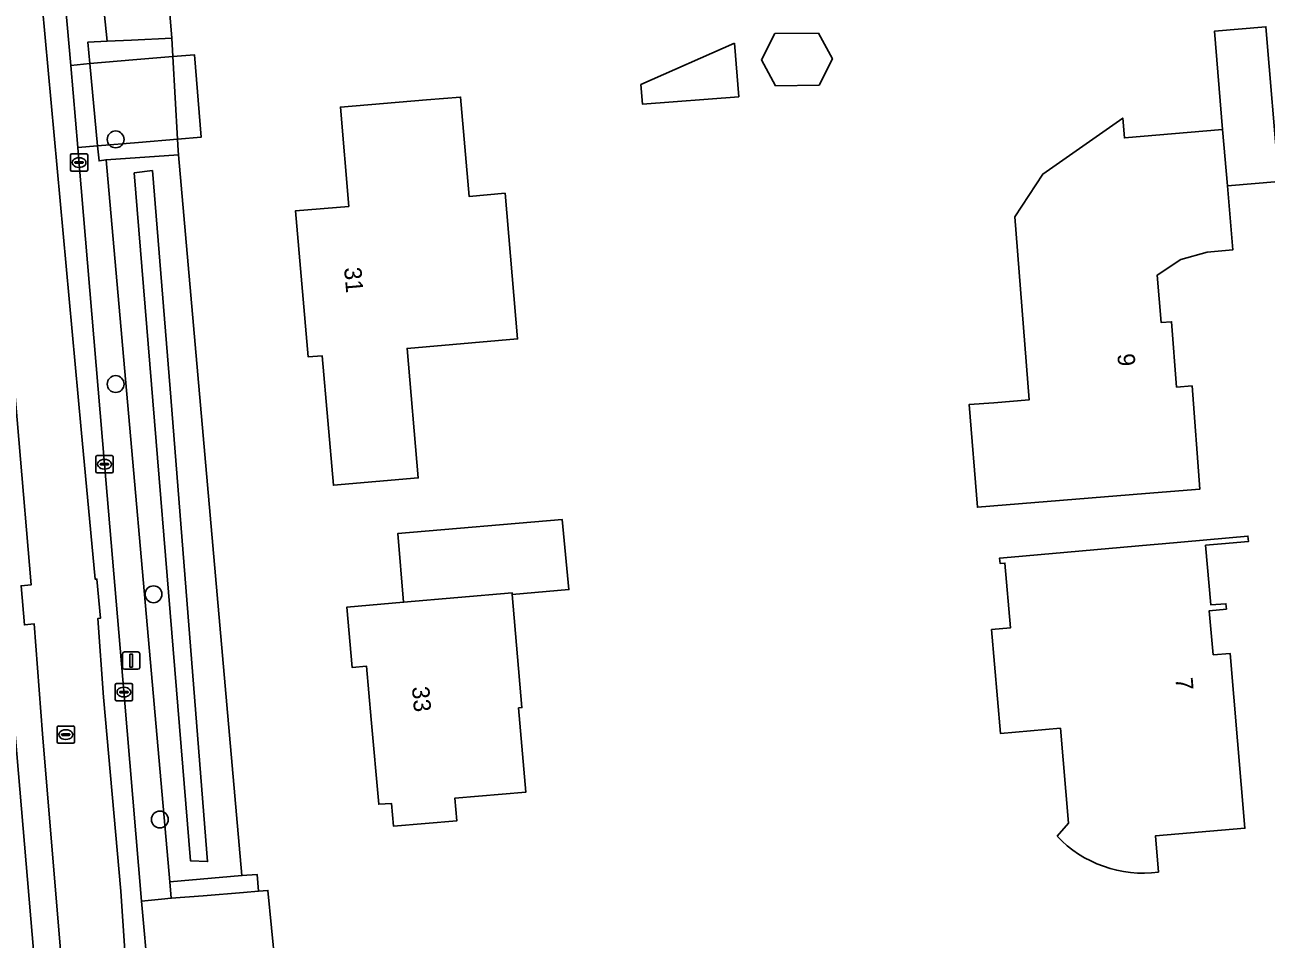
# Model space of a CAD drawing. Extents: x 163426 to 164192, y 380329 to 381641.
# Drawn here: x 163955.2 to 164027.2, y 381126.6 to 381179.6 of the extents above; entities that cross this region are included whole.
import ezdxf

# ---------------------------------------------------------------- set-up
doc = ezdxf.new("R2010")
doc.units = 0
for name, color, linetype in [('IMGEO_Boom', 7, 'Continuous'), ('IMGEO_Erf', 7, 'Continuous'), ('IMGEO_Groenvoorziening', 7, 'Continuous'), ('IMGEO_Haag', 7, 'Continuous'), ('IMGEO_Kolk', 7, 'Continuous'), ('IMGEO_Lichtmast', 7, 'Continuous'), ('IMGEO_Oever', 7, 'Continuous'), ('IMGEO_Pand', 7, 'Continuous'), ('IMGEO_Pand_nummerreeks', 7, 'Continuous'), ('IMGEO_Parkeervlak_open', 7, 'Continuous'), ('IMGEO_Rijbaan_lokaal_gesloten', 7, 'Continuous'), ('IMGEO_Rijbaan_lokaal_open', 7, 'Continuous'), ('IMGEO_Rioolput', 7, 'Continuous'), ('IMGEO_Voetpad_open', 7, 'Continuous'), ('IMGEO_Waterloop', 7, 'Continuous')]:
    doc.layers.add(name, color=color, linetype=linetype)

msp = doc.modelspace()

# ---------------------------------------------------------------- linework, layer by layer
at = {"layer": 'IMGEO_Boom'}
for centre in [(163960.43, 381173), (163960.43, 381158.8), (163962.63, 381146.6), (163962.994, 381133.526)]:
    msp.add_circle(centre, 0.489, dxfattribs=at)
at = {"layer": 'IMGEO_Erf'}
for points in [[(163961.817, 381200.643), (163962.771, 381190.236), (163963.697, 381178.866), (163963.756, 381177.811), (163964.997, 381177.914), (163965.387, 381173.121), (163964.024, 381173.01), (163964.061, 381172.354), (163964.083, 381172.104), (163967.761, 381130.27), (163968.638, 381130.341), (163968.718, 381129.364), (163969.263, 381129.408), (163970.115, 381120.734), (163970.049, 381119.228), (163968.143, 381119.133), (163971.906, 381076.452), (163972.254, 381072.823), (163985.726, 381075.085)], [(164015.25, 381138.824), (164011.767, 381138.526), (164011.252, 381144.554), (164012.348, 381144.648), (164012.027, 381148.409), (164011.748, 381148.386), (164011.721, 381148.704), (164012.383, 381148.762), (164020.452, 381149.473), (164021.15, 381149.534), (164026.129, 381149.972), (164026.158, 381149.658), (164024.59, 381149.523), (164023.674, 381149.444), (164023.98, 381145.982), (164024.851, 381146.045), (164024.882, 381145.743), (164023.878, 381145.634), (164024.12, 381143.093), (164025.089, 381143.165), (164025.955, 381133.021), (164020.764, 381132.578), (164020.944, 381130.474)], [(164015.051, 381132.564), (164015.72, 381133.311), (164015.25, 381138.824)]]:
    msp.add_lwpolyline(points, dxfattribs=at)
for points in [[(163998.722, 381176.106), (163997.903, 381177.612), (163998.682, 381179.139), (164001.206, 381179.172), (164002.024, 381177.666), (164001.245, 381176.138)], [(164010.434, 381151.65), (164009.949, 381157.608), (164011.381, 381157.718), (164013.427, 381157.876), (164012.608, 381168.5), (164014.223, 381170.988), (164018.864, 381174.236), (164018.962, 381173.08), (164024.661, 381173.568), (164024.18, 381179.28), (164027.169, 381179.532), (164027.925, 381170.554), (164024.936, 381170.302), (164025.249, 381166.585), (164023.756, 381166.461), (164022.239, 381166.026), (164020.869, 381165.123), (164021.1, 381162.367), (164021.695, 381162.417), (164021.994, 381158.625), (164022.89, 381158.696), (164023.343, 381152.702), (164020.184, 381152.445), (164012.11, 381151.787)], [(163996.343, 381178.586), (163996.582, 381175.476), (163990.993, 381175.047), (163990.906, 381176.184)], [(163983.756, 381161.42), (163977.338, 381160.87), (163977.991, 381153.351), (163973.065, 381152.923), (163972.411, 381160.447), (163971.602, 381160.378), (163970.866, 381168.851), (163973.96, 381169.113), (163973.476, 381174.877), (163978.459, 381175.29), (163980.447, 381175.455), (163980.941, 381169.692), (163983.031, 381169.871)], [(163983.445, 381146.594), (163984.008, 381140.024), (163983.808, 381140.007), (163984.226, 381135.11), (163980.111, 381134.759), (163980.223, 381133.444), (163976.556, 381133.132), (163976.443, 381134.447), (163975.696, 381134.411), (163975.265, 381139.331), (163974.986, 381142.423), (163974.157, 381142.345), (163973.839, 381145.851), (163977.135, 381146.134), (163976.799, 381150.117), (163986.346, 381150.935), (163986.729, 381146.871)]]:
    msp.add_lwpolyline(points, close=True, dxfattribs=at)
msp.add_arc((164020.043, 381137.287), 6.872, 223.41287, 277.53221, dxfattribs=at)
at = {"layer": 'IMGEO_Groenvoorziening'}
msp.add_lwpolyline([(163957.231, 381184.017), (163957.826, 381177.285), (163958.94, 381177.411), (163958.826, 381178.648), (163959.932, 381178.704), (163957.677, 381200.561)], dxfattribs=at)
for points in [[(163963.697, 381178.866), (163961.346, 381178.765), (163959.932, 381178.704), (163958.826, 381178.648), (163958.94, 381177.411), (163961.424, 381177.617), (163963.756, 381177.811)], [(163964.024, 381173.01), (163961.75, 381172.826), (163959.374, 381172.633), (163959.471, 381171.754), (163959.878, 381171.815), (163964.083, 381172.104), (163964.061, 381172.354)], [(163959.878, 381171.815), (163959.471, 381171.754), (163959.374, 381172.633), (163958.236, 381172.53), (163958.314, 381171.564), (163959.779, 381154.151), (163960.923, 381140.74), (163961.937, 381128.781), (163963.098, 381128.911), (163963.66, 381128.956), (163963.576, 381129.903)], [(163967.761, 381130.27), (163963.576, 381129.903), (163963.66, 381128.956), (163965.513, 381129.106), (163967.847, 381129.294), (163968.718, 381129.364), (163968.638, 381130.341)]]:
    msp.add_lwpolyline(points, close=True, dxfattribs=at)
at = {"layer": 'IMGEO_Haag'}
for points in [[(163963.697, 381178.866), (163961.346, 381178.765), (163959.932, 381178.704), (163958.826, 381178.648), (163958.94, 381177.411), (163961.424, 381177.617), (163963.756, 381177.811)], [(163964.024, 381173.01), (163961.75, 381172.826), (163959.374, 381172.633), (163959.471, 381171.754), (163959.878, 381171.815), (163964.083, 381172.104), (163964.061, 381172.354)], [(163963.576, 381129.903), (163963.66, 381128.956), (163965.513, 381129.106), (163967.847, 381129.294), (163968.718, 381129.364), (163968.638, 381130.341), (163967.761, 381130.27)]]:
    msp.add_lwpolyline(points, close=True, dxfattribs=at)
at = {"layer": 'IMGEO_Kolk'}
for p, q in [((163957.807, 381171.228), (163957.807, 381172.08)), ((163957.882, 381172.154), (163958.734, 381172.154)), ((163958.808, 381172.08), (163958.808, 381171.228)), ((163958.066, 381171.648), (163958.066, 381171.66)), ((163958.504, 381171.611), (163958.106, 381171.611)), ((163958.109, 381171.697), (163958.507, 381171.697)), ((163958.318, 381171.374), (163958.293, 381171.374)), ((163958.295, 381171.934), (163958.32, 381171.934)), ((163958.55, 381171.66), (163958.55, 381171.648)), ((163958.734, 381171.154), (163957.882, 381171.154)), ((163959.28, 381153.719), (163959.28, 381154.571)), ((163959.355, 381154.645), (163960.207, 381154.645)), ((163959.539, 381154.139), (163959.539, 381154.151)), ((163959.977, 381154.102), (163959.579, 381154.102)), ((163959.582, 381154.188), (163959.98, 381154.188)), ((163959.768, 381154.425), (163959.793, 381154.425)), ((163960.023, 381154.151), (163960.023, 381154.139)), ((163960.281, 381154.571), (163960.281, 381153.719)), ((163960.207, 381153.645), (163959.355, 381153.645)), ((163959.791, 381153.865), (163959.766, 381153.865)), ((163960.409, 381140.496), (163960.409, 381141.348)), ((163960.484, 381141.422), (163961.336, 381141.422)), ((163960.711, 381140.965), (163961.109, 381140.965)), ((163960.897, 381141.202), (163960.922, 381141.202)), ((163961.41, 381141.348), (163961.41, 381140.496)), ((163961.336, 381140.422), (163960.484, 381140.422)), ((163960.668, 381140.916), (163960.668, 381140.928)), ((163961.106, 381140.879), (163960.708, 381140.879)), ((163960.92, 381140.642), (163960.895, 381140.642)), ((163961.152, 381140.928), (163961.152, 381140.916))]:
    msp.add_line(p, q, dxfattribs=at)
for points in [[(163957.807, 381171.228), (163957.807, 381172.08)], [(163957.882, 381172.154), (163958.734, 381172.154)], [(163958.808, 381172.08), (163958.808, 381171.228)], [(163958.734, 381171.154), (163957.882, 381171.154)], [(163959.28, 381153.719), (163959.28, 381154.571)], [(163959.355, 381154.645), (163960.207, 381154.645)], [(163960.281, 381154.571), (163960.281, 381153.719)], [(163960.207, 381153.645), (163959.355, 381153.645)], [(163960.409, 381140.496), (163960.409, 381141.348)], [(163960.484, 381141.422), (163961.336, 381141.422)], [(163961.41, 381141.348), (163961.41, 381140.496)], [(163961.336, 381140.422), (163960.484, 381140.422)]]:
    msp.add_lwpolyline(points, dxfattribs=at)
for centre, radius, start, end in [((163957.884, 381172.078), 0.0765, 91.55205, 178.44795), ((163957.884, 381172.078), 0.0765, 91.55205, 178.44795), ((163958.732, 381172.078), 0.0765, 1.55205, 88.44795), ((163958.732, 381172.078), 0.0765, 1.55205, 88.44795), ((163957.884, 381171.23), 0.0765, 181.55205, 268.44795), ((163957.884, 381171.23), 0.0765, 181.55205, 268.44795), ((163958.106, 381171.657), 0.0403, 85.87752, 175.75265), ((163958.103, 381171.647), 0.0366, 178.93798, 274.71019), ((163958.507, 381171.654), 0.043, 264.86636, 352.45326), ((163958.511, 381171.659), 0.0386, 1.73085, 96.63898), ((163958.732, 381171.23), 0.0765, 271.55205, 358.44795), ((163958.732, 381171.23), 0.0765, 271.55205, 358.44795), ((163959.357, 381154.569), 0.0765, 91.55205, 178.44795), ((163959.357, 381154.569), 0.0765, 91.55205, 178.44795), ((163959.579, 381154.148), 0.0403, 85.87752, 175.75265), ((163959.576, 381154.138), 0.0366, 178.93798, 274.71019), ((163959.98, 381154.145), 0.043, 264.86636, 352.45326), ((163959.984, 381154.15), 0.0386, 1.73085, 96.63898), ((163960.205, 381154.569), 0.0765, 1.55205, 88.44795), ((163960.205, 381154.569), 0.0765, 1.55205, 88.44795), ((163959.357, 381153.721), 0.0765, 181.55205, 268.44795), ((163959.357, 381153.721), 0.0765, 181.55205, 268.44795), ((163960.205, 381153.721), 0.0765, 271.55205, 358.44795), ((163960.205, 381153.721), 0.0765, 271.55205, 358.44795), ((163960.486, 381141.346), 0.0765, 91.55205, 178.44795), ((163960.486, 381141.346), 0.0765, 91.55205, 178.44795), ((163960.708, 381140.925), 0.0403, 85.87752, 175.75265), ((163961.113, 381140.927), 0.0386, 1.73085, 96.63898), ((163961.334, 381141.346), 0.0765, 1.55205, 88.44795), ((163961.334, 381141.346), 0.0765, 1.55205, 88.44795), ((163960.486, 381140.498), 0.0765, 181.55205, 268.44795), ((163960.486, 381140.498), 0.0765, 181.55205, 268.44795), ((163960.705, 381140.915), 0.0366, 178.93798, 274.71019), ((163961.109, 381140.922), 0.043, 264.86636, 352.45326), ((163961.334, 381140.498), 0.0765, 271.55205, 358.44795), ((163961.334, 381140.498), 0.0765, 271.55205, 358.44795)]:
    msp.add_arc(centre, radius, start, end, dxfattribs=at)
for centre, major_axis, ratio, start_param, end_param in [((163958.294, 381171.654), (-0.387, 0.002), 0.722429, 4.712389, 7.853982), ((163958.319, 381171.654), (-0.39, 0.002), 0.717154, 1.570796, 4.712389), ((163959.767, 381154.145), (-0.387, 0.002), 0.722429, 4.712389, 7.853982), ((163959.792, 381154.145), (-0.39, 0.002), 0.717154, 1.570796, 4.712389), ((163960.896, 381140.922), (-0.387, 0.002), 0.722429, 4.712389, 7.853982), ((163960.921, 381140.922), (-0.39, 0.002), 0.717154, 1.570796, 4.712389)]:
    msp.add_ellipse(centre, major_axis=major_axis, ratio=ratio, start_param=start_param, end_param=end_param, dxfattribs=at)
at = {"layer": 'IMGEO_Lichtmast'}
for p, q in [((163960.835, 381142.352), (163960.835, 381143.152)), ((163960.835, 381143.152), (163960.835, 381142.352)), ((163960.935, 381143.252), (163961.725, 381143.252)), ((163961.725, 381143.252), (163960.935, 381143.252)), ((163961.825, 381143.152), (163961.825, 381142.352)), ((163961.825, 381142.352), (163961.825, 381143.152)), ((163961.725, 381142.252), (163960.935, 381142.252)), ((163960.935, 381142.252), (163961.725, 381142.252))]:
    msp.add_line(p, q, dxfattribs=at)
msp.add_lwpolyline([(163961.255, 381143.127), (163961.405, 381143.127), (163961.405, 381142.377), (163961.255, 381142.377), (163961.255, 381143.127)], dxfattribs=at)
for centre, start, end in [((163960.935, 381143.152), 90, 180), ((163960.935, 381143.152), 90, 180), ((163961.725, 381143.152), 0, 90), ((163961.725, 381143.152), 360, 90), ((163960.935, 381142.352), 180, 270), ((163960.935, 381142.352), 180, 270), ((163961.725, 381142.352), 270, 0), ((163961.725, 381142.352), 270, 0)]:
    msp.add_arc(centre, 0.1, start, end, dxfattribs=at)
at = {"layer": 'IMGEO_Oever'}
msp.add_lwpolyline([(163957.677, 381200.561), (163959.932, 381178.704), (163961.346, 381178.765), (163963.697, 381178.866), (163962.771, 381190.236), (163961.817, 381200.643)], dxfattribs=at)
for points in [[(163964.083, 381172.104), (163959.878, 381171.815), (163963.576, 381129.903), (163967.761, 381130.27)], [(163961.497, 381171.065), (163962.565, 381171.188), (163963.592, 381158.519), (163965.768, 381131.086), (163964.783, 381131.127)]]:
    msp.add_lwpolyline(points, close=True, dxfattribs=at)
at = {"layer": 'IMGEO_Pand'}
for points in [[(163998.722, 381176.106), (164001.245, 381176.138), (164002.024, 381177.666), (164001.206, 381179.172), (163998.682, 381179.139), (163997.903, 381177.612)], [(164024.661, 381173.568), (164024.936, 381170.302), (164027.925, 381170.554), (164027.169, 381179.532), (164024.18, 381179.28)], [(163996.343, 381178.586), (163990.906, 381176.184), (163990.993, 381175.047), (163996.582, 381175.476)], [(163983.031, 381169.871), (163980.941, 381169.692), (163980.447, 381175.455), (163978.459, 381175.29), (163973.476, 381174.877), (163973.96, 381169.113), (163970.866, 381168.851), (163971.602, 381160.378), (163972.411, 381160.447), (163973.065, 381152.923), (163977.991, 381153.351), (163977.338, 381160.87), (163983.756, 381161.42)], [(164021.695, 381162.417), (164021.1, 381162.367), (164020.869, 381165.123), (164022.239, 381166.026), (164023.756, 381166.461), (164025.249, 381166.585), (164024.936, 381170.302), (164024.661, 381173.568), (164018.962, 381173.08), (164018.864, 381174.236), (164014.223, 381170.988), (164012.608, 381168.5), (164013.427, 381157.876), (164011.381, 381157.718), (164009.949, 381157.608), (164010.434, 381151.65), (164012.11, 381151.787), (164020.184, 381152.445), (164023.343, 381152.702), (164022.89, 381158.696), (164021.994, 381158.625)], [(163986.346, 381150.935), (163976.799, 381150.117), (163977.135, 381146.134), (163983.439, 381146.675), (163983.445, 381146.594), (163986.729, 381146.871)], [(163983.445, 381146.594), (163983.439, 381146.675), (163977.135, 381146.134), (163973.839, 381145.851), (163974.157, 381142.345), (163974.986, 381142.423), (163975.265, 381139.331), (163975.696, 381134.411), (163976.443, 381134.447), (163976.556, 381133.132), (163980.223, 381133.444), (163980.111, 381134.759), (163984.226, 381135.11), (163983.808, 381140.007), (163984.008, 381140.024)]]:
    msp.add_lwpolyline(points, close=True, dxfattribs=at)
msp.add_lwpolyline([(164020.944, 381130.474), (164020.764, 381132.578), (164025.955, 381133.021), (164025.089, 381143.165), (164024.12, 381143.093), (164023.878, 381145.634), (164024.882, 381145.743), (164024.851, 381146.045), (164023.98, 381145.982), (164023.674, 381149.444), (164024.59, 381149.523), (164026.158, 381149.658), (164026.129, 381149.972), (164021.15, 381149.534), (164020.452, 381149.473), (164012.383, 381148.762), (164011.721, 381148.704), (164011.748, 381148.386), (164012.027, 381148.409), (164012.348, 381144.648), (164011.252, 381144.554), (164011.767, 381138.526), (164015.25, 381138.824), (164015.72, 381133.311), (164015.051, 381132.564)], dxfattribs=at)
msp.add_arc((164020.043, 381137.287), 6.872, 223.41287, 277.53221, dxfattribs=at)
at = {"layer": 'IMGEO_Parkeervlak_open'}
msp.add_lwpolyline([(163958.804, 381089.012), (163949.339, 381200.263)], dxfattribs=at)
at = {"layer": 'IMGEO_Rijbaan_lokaal_gesloten'}
for points in [[(163933.228, 381290.176), (163942.098, 381254.961), (163943.722, 381247.313), (163943.287, 381247.227), (163943.726, 381245.01), (163944.183, 381245.1), (163944.552, 381243.335), (163946.144, 381233.78), (163948.882, 381217.269), (163947.265, 381217.038), (163949.305, 381200.709), (163949.328, 381200.396), (163949.339, 381200.263), (163951.02, 381200.319), (163951.421, 381194.676), (163953.356, 381172.452), (163955.532, 381147.148), (163954.94, 381147.096), (163955.139, 381144.825), (163955.706, 381144.875), (163956.194, 381138.505), (163958.336, 381112.694)], [(163961.605, 381116.392), (163960.734, 381129.362), (163959.729, 381140.623), (163959.405, 381145.199), (163959.542, 381145.211), (163959.343, 381147.482), (163959.243, 381147.473), (163958.43, 381156.155), (163955.126, 381192.205), (163954.392, 381200.62), (163955.843, 381200.674), (163953.779, 381217.501)], [(163954.955, 381069.405), (163959.492, 381070.181), (163960.198, 381071.028), (163961.069, 381072.737), (163961.437, 381074.145), (163961.505, 381075.485), (163961.39, 381077.786), (163958.336, 381112.694), (163956.194, 381138.505), (163955.706, 381144.875), (163955.139, 381144.825), (163954.94, 381147.096), (163955.532, 381147.148), (163953.356, 381172.452), (163951.421, 381194.676), (163951.02, 381200.319), (163949.339, 381200.263), (163958.804, 381089.012), (163959.792, 381077.545), (163959.864, 381076.711)], [(163960.923, 381140.74), (163959.779, 381154.151), (163958.314, 381171.564), (163958.236, 381172.53), (163957.826, 381177.285), (163957.231, 381184.017), (163955.843, 381200.674), (163954.392, 381200.62), (163955.126, 381192.205), (163958.43, 381156.155), (163959.243, 381147.473), (163959.343, 381147.482), (163959.542, 381145.211), (163959.405, 381145.199), (163959.729, 381140.623), (163960.734, 381129.362), (163961.605, 381116.392), (163964.519, 381083.831), (163964.92, 381078.32), (163965.055, 381076.189), (163965.123, 381074.279), (163965.022, 381072.335), (163964.785, 381071.085), (163966.223, 381071.331)], [(163966.542, 381074.908), (163966.291, 381078.527), (163966.221, 381079.053), (163965.151, 381091.44), (163963.894, 381105.867), (163962.695, 381120.123), (163962.336, 381124.306), (163961.937, 381128.781), (163960.923, 381140.74)]]:
    msp.add_lwpolyline(points, dxfattribs=at)
at = {"layer": 'IMGEO_Rijbaan_lokaal_open'}
msp.add_lwpolyline([(163969.263, 381129.408), (163968.718, 381129.364), (163967.847, 381129.294), (163965.513, 381129.106), (163963.66, 381128.956), (163963.098, 381128.911), (163961.937, 381128.781), (163962.336, 381124.306), (163962.695, 381120.123), (163963.863, 381120.205), (163966.269, 381120.409), (163968.046, 381120.559), (163970.115, 381120.734)], close=True, dxfattribs=at)
at = {"layer": 'IMGEO_Rioolput'}
for p, q in [((163957.035, 381138.028), (163957.035, 381138.88)), ((163957.11, 381138.954), (163957.962, 381138.954)), ((163958.036, 381138.88), (163958.036, 381138.028)), ((163957.294, 381138.448), (163957.294, 381138.46)), ((163957.732, 381138.411), (163957.334, 381138.411)), ((163957.337, 381138.497), (163957.735, 381138.497)), ((163957.546, 381138.174), (163957.521, 381138.174)), ((163957.523, 381138.734), (163957.548, 381138.734)), ((163957.778, 381138.46), (163957.778, 381138.448)), ((163957.962, 381137.954), (163957.11, 381137.954))]:
    msp.add_line(p, q, dxfattribs=at)
for points in [[(163957.035, 381138.028), (163957.035, 381138.88)], [(163957.11, 381138.954), (163957.962, 381138.954)], [(163958.036, 381138.88), (163958.036, 381138.028)], [(163957.962, 381137.954), (163957.11, 381137.954)]]:
    msp.add_lwpolyline(points, dxfattribs=at)
for centre, radius, start, end in [((163957.112, 381138.878), 0.0765, 91.55205, 178.44795), ((163957.112, 381138.878), 0.0765, 91.55205, 178.44795), ((163957.96, 381138.878), 0.0765, 1.55205, 88.44795), ((163957.96, 381138.878), 0.0765, 1.55205, 88.44795), ((163957.334, 381138.457), 0.0403, 85.87752, 175.75265), ((163957.331, 381138.447), 0.0366, 178.93798, 274.71019), ((163957.735, 381138.454), 0.043, 264.86636, 352.45326), ((163957.739, 381138.459), 0.0386, 1.73085, 96.63898), ((163957.112, 381138.03), 0.0765, 181.55205, 268.44795), ((163957.112, 381138.03), 0.0765, 181.55205, 268.44795), ((163957.96, 381138.03), 0.0765, 271.55205, 358.44795), ((163957.96, 381138.03), 0.0765, 271.55205, 358.44795)]:
    msp.add_arc(centre, radius, start, end, dxfattribs=at)
for centre, major_axis, ratio, start_param, end_param in [((163957.522, 381138.454), (-0.387, 0.002), 0.722429, 4.712389, 7.853982), ((163957.547, 381138.454), (-0.39, 0.002), 0.717154, 1.570796, 4.712389)]:
    msp.add_ellipse(centre, major_axis=major_axis, ratio=ratio, start_param=start_param, end_param=end_param, dxfattribs=at)
at = {"layer": 'IMGEO_Voetpad_open'}
for points in [[(163963.756, 381177.811), (163961.424, 381177.617), (163958.94, 381177.411), (163959.374, 381172.633), (163961.75, 381172.826), (163964.024, 381173.01)], [(163963.756, 381177.811), (163964.024, 381173.01), (163965.387, 381173.121), (163964.997, 381177.914)], [(163958.94, 381177.411), (163957.826, 381177.285), (163958.236, 381172.53), (163959.374, 381172.633)]]:
    msp.add_lwpolyline(points, close=True, dxfattribs=at)
at = {"layer": 'IMGEO_Waterloop'}
msp.add_lwpolyline([(163961.497, 381171.065), (163964.783, 381131.127), (163965.768, 381131.086), (163963.592, 381158.519), (163962.565, 381171.188)], close=True, dxfattribs=at)

# ---------------------------------------------------------------- texts
at = {"layer": 'IMGEO_Pand_nummerreeks'}
for s, rotation, p in [('31', 274.96733, (163973.683, 381165.543)), ('9', 274.50897, (164018.552, 381160.538)), ('7', 274.87955, (164021.919, 381141.734)), ('33', 275.09338, (163977.62, 381141.213))]:
    msp.add_text(s, height=1, rotation=rotation, dxfattribs=at).set_placement(p)

doc.saveas('drawing.dxf')
